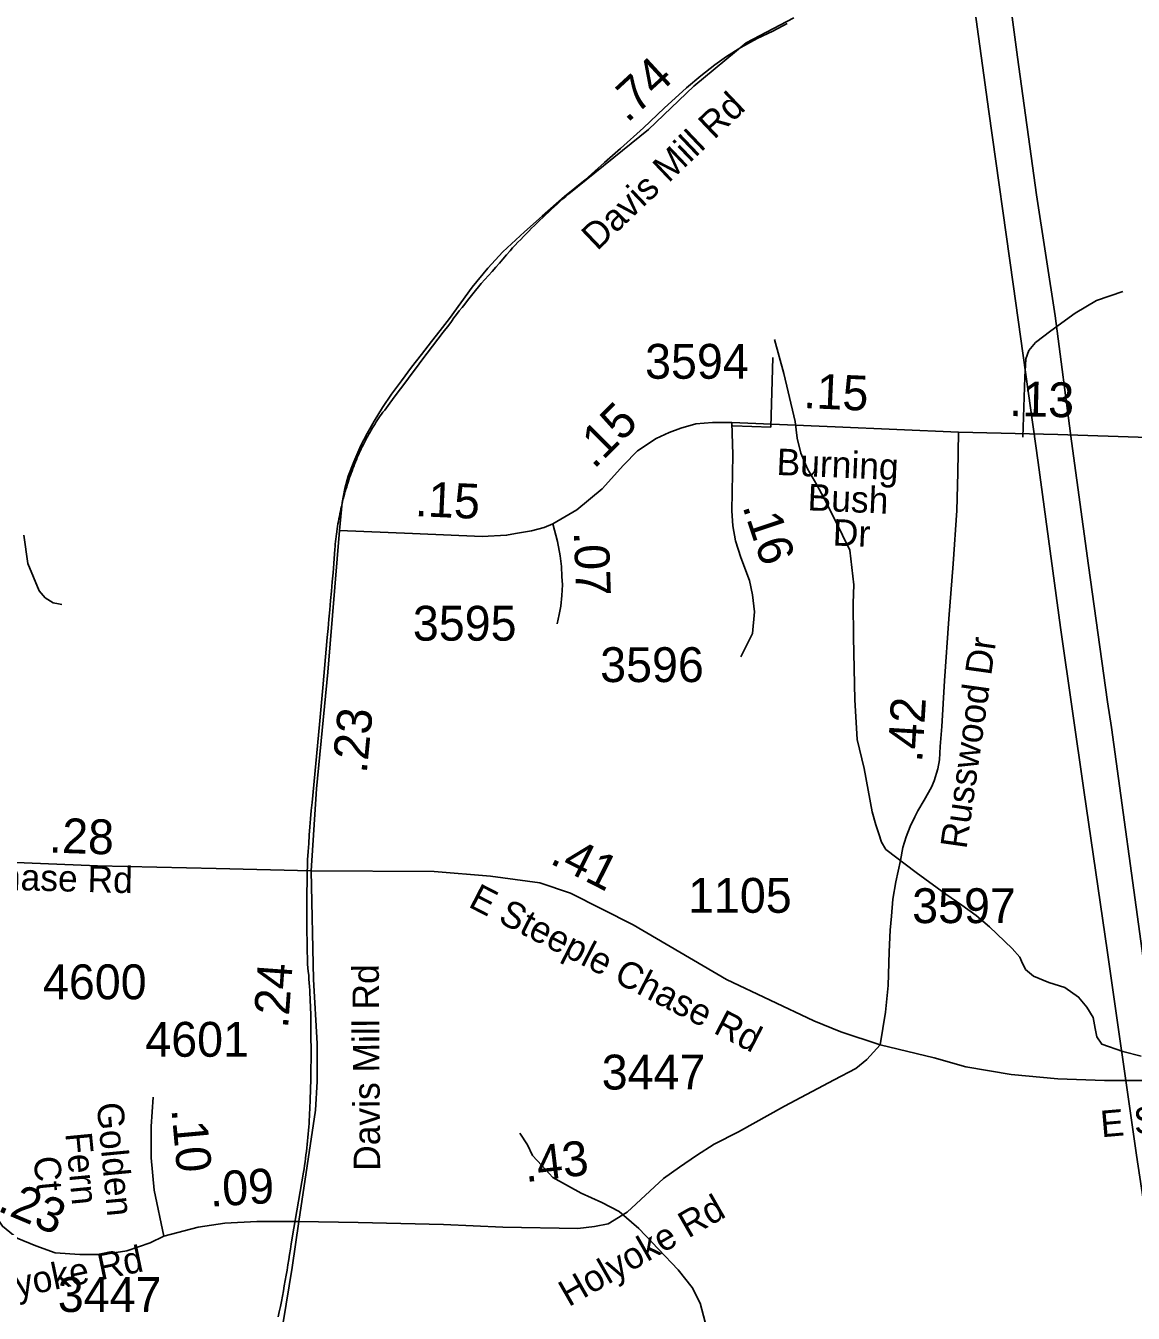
# Model space of a CAD drawing. Extents: x 1662474 to 1856135, y 779280 to 917889.
# Drawn here: x 1763739 to 1767712, y 801635 to 806253 of the extents above; entities that cross this region are included whole.
import ezdxf

# ---------------------------------------------------------------- set-up
doc = ezdxf.new("R2010")
doc.units = 0
for name, color, linetype in [('Exist Boundary Political City Limit New', 7, 'Continuous'), ('Exist Hydrographic Misc Water Feature', 7, 'Continuous'), ('Exist Road Non-System Type 51', 7, 'Continuous'), ('Exist Road Secondary Mileage Hundredths English Label', 7, 'Continuous'), ('Exist Road Secondary Mileage Tenths English Label', 7, 'Continuous'), ('Exist Road Secondary Type 20 Attributed', 7, 'Continuous'), ('Exist Road Secondary Type 51 Attributed', 7, 'Continuous'), ('Exist Road Secondary Type 51 Label', 7, 'Continuous'), ('Exist Road Secondary Type 51 Number Label', 7, 'Continuous'), ('Exist Utilities Electrical Transmission Line', 7, 'Continuous'), ('Map Preparation Boundary City Limit Buffer Line', 7, 'Continuous')]:
    doc.layers.add(name, color=color, linetype=linetype)

msp = doc.modelspace()

# ---------------------------------------------------------------- linework, layer by layer
at = {"layer": 'Exist Boundary Political City Limit New'}
for points in [[(1766494.8, 806280.9), (1766323.5, 806191.1), (1766135.9, 806036), (1765972.8, 805880.9), (1765687.2, 805649.9), (1765676.6, 805640.8), (1765666.1, 805631.6), (1765655.8, 805622.2), (1765645.4, 805612.9), (1765635, 805603.6), (1765624.6, 805594.1), (1765614.4, 805584.6), (1765604.2, 805575), (1765594.1, 805565.4), (1765584, 805555.8), (1765574, 805546), (1765564, 805536.2), (1765554.1, 805526.4), (1765544.1, 805516.5), (1765534.4, 805506.6), (1765524.6, 805496.6), (1765514.9, 805486.5), (1765505.2, 805476.4), (1765495.6, 805466.2), (1765486.1, 805456), (1765476.6, 805445.8), (1765463.9, 805430.9), (1765451.1, 805416), (1765438.4, 805401.2), (1765425.5, 805386.5), (1765412.5, 805371.9), (1765399.6, 805357.2), (1765386.5, 805342.6), (1765373.4, 805328.1), (1765363.4, 805315.9), (1765353.4, 805303.8), (1765343.5, 805291.5), (1765333.6, 805279.2), (1765323.9, 805267), (1765314.1, 805254.6), (1765304.4, 805242.2), (1765294.8, 805229.8), (1765285.1, 805217.2), (1765275.6, 805204.8), (1765266.2, 805192.1), (1765256.9, 805179.5), (1765237.4, 805154.2), (1765218, 805128.9), (1765198.6, 805103.6), (1765179.4, 805078.2), (1765160.1, 805052.9), (1765141, 805027.4), (1765121.9, 805001.9), (1765102.9, 804976.2), (1765083.9, 804950.7), (1765064.9, 804925), (1765046.1, 804899.4), (1765027.2, 804873.6), (1765020.9, 804867.2), (1765015.9, 804860.2), (1765011.1, 804853.2), (1765006.4, 804846.1), (1765001.6, 804838.9), (1764997, 804831.9), (1764992.4, 804824.6), (1764987.9, 804817.4), (1764983.5, 804810.1)], [(1764983.5, 804810.1), (1764979.1, 804802.8), (1764974.9, 804795.4), (1764970.6, 804788), (1764966.5, 804780.5), (1764962.4, 804773.1), (1764958.4, 804765.5), (1764954.4, 804758), (1764950.6, 804750.4), (1764946.8, 804742.8), (1764943.1, 804735.1), (1764939.4, 804727.4), (1764935.9, 804719.6), (1764932.4, 804711.9), (1764928.9, 804704.1), (1764925.6, 804696.2), (1764922.2, 804688.4), (1764919.1, 804680.4), (1764915.9, 804672.5), (1764912.9, 804664.6), (1764909.9, 804656.6), (1764907, 804648.6), (1764904.1, 804640.5), (1764901.4, 804632.4), (1764898.8, 804624.4), (1764896.1, 804616.2), (1764893.6, 804608.1), (1764890.9, 804599.4), (1764888.2, 804590.7), (1764885.6, 804581.9), (1764883.2, 804573.1), (1764880.9, 804564.2), (1764878.5, 804555.4), (1764876.2, 804546.6), (1764874.1, 804537.7), (1764871.9, 804528.8), (1764869.9, 804519.9), (1764868, 804510.9), (1764866.1, 804502), (1764864.4, 804493), (1764862.6, 804484.1), (1764861, 804475.1), (1764859.4, 804466.1), (1764858, 804457), (1764856.6, 804448), (1764855.2, 804438.9), (1764854.9, 804436.5), (1764854, 804429.9), (1764852.9, 804420.9), (1764851.9, 804411.8), (1764850.9, 804402.7), (1764849.9, 804393.6), (1764849.1, 804384.5), (1764848.4, 804375.4), (1764844.5, 804324.4), (1764841.8, 804291), (1764838.9, 804257.8), (1764836.1, 804224.4), (1764833.1, 804191.2), (1764830.1, 804157.9), (1764826.9, 804124.6), (1764823.8, 804091.4), (1764820.5, 804058.1), (1764804.9, 803877.9), (1764793.5, 803746.9), (1764766.4, 803466.9), (1764763.9, 803437.6), (1764761.4, 803408.2), (1764758.9, 803378.9), (1764756.6, 803349.6), (1764754.4, 803320.2), (1764752.1, 803290.9), (1764750.1, 803261.6), (1764747.6, 803129.4), (1764747.6, 803107.4), (1764747.5, 803085.4), (1764747.6, 803063.4), (1764747.6, 803041.4), (1764747.9, 803019.4), (1764748.1, 802997.4), (1764748.5, 802975.4), (1764748.9, 802953.4), (1764749.4, 802931.4), (1764750, 802909.2), (1764750.6, 802887.2), (1764751.9, 802873.9), (1764753.1, 802860.4), (1764754.4, 802846.9), (1764755.4, 802833.4), (1764756.4, 802819.9), (1764757.4, 802806.4), (1764758.1, 802792.9), (1764758.9, 802779.4), (1764759.6, 802765.8), (1764760.2, 802752.2), (1764760.9, 802738.8), (1764761.2, 802725.2), (1764761.6, 802711.7), (1764762, 802698.1), (1764762.2, 802684.6)], [(1764762.2, 802684.6), (1764762.4, 802671), (1764762.5, 802657.5), (1764762.5, 802644), (1764762.4, 802630.4), (1764762.6, 802612), (1764762.8, 802593.6), (1764762.9, 802575.2), (1764762.9, 802556.9), (1764762.8, 802538.4), (1764762.6, 802520), (1764762.4, 802501.7), (1764762.1, 802483.2), (1764761.6, 802464.9), (1764761.2, 802446.4), (1764760.8, 802428.1), (1764760.1, 802409.7), (1764759.4, 802391.2), (1764759, 802378.7), (1764758.5, 802366.1), (1764757.9, 802353.5), (1764757.2, 802340.9), (1764756.5, 802328.2), (1764755.6, 802315.7), (1764754.8, 802303.1), (1764753.8, 802290.6), (1764752.6, 802278), (1764751.6, 802265.4), (1764750.4, 802252.9), (1764749.1, 802240.4), (1764747.6, 802227.8), (1764746.2, 802215.2), (1764744.6, 802202.8), (1764743.1, 802190.2), (1764741.4, 802177.8), (1764739.6, 802165.2), (1764737.8, 802152.8), (1764735.9, 802140.4), (1764712.2, 802001.5), (1764701.5, 801940), (1764691.6, 801883.4), (1764688.8, 801864.7), (1764685.9, 801845.9), (1764682.9, 801827.1), (1764679.9, 801808.4), (1764676.9, 801789.6), (1764673.6, 801770.9), (1764670.4, 801752.2), (1764667, 801733.4), (1764663.6, 801714.8), (1764660.1, 801696.1), (1764656.5, 801677.4), (1764652.9, 801658.9), (1764649.1, 801640.2), (1764645.2, 801621.6)]]:
    msp.add_lwpolyline(points, dxfattribs=at)
at = {"layer": 'Exist Hydrographic Misc Water Feature'}
for points in [[(1766425.5, 805128), (1766458.5, 805005.7), (1766474.1, 804939.6), (1766499.1, 804833.4), (1766506.7, 804773.3), (1766520.2, 804719.2), (1766543.8, 804663), (1766577.2, 804606.6), (1766610.8, 804544.4), (1766669.9, 804425.9), (1766695.5, 804371.6), (1766710.5, 804247.5), (1766707.8, 804181.5), (1766708.9, 804059.5), (1766713, 803835.3), (1766722, 803693.3), (1766747, 803589), (1766775.7, 803432.8), (1766789.4, 803386.6), (1766799.1, 803354.5), (1766808.9, 803324.4), (1766824.7, 803298.3), (1766934, 803215.4), (1767039.4, 803138.5), (1767097, 803098), (1767148.9, 803061.6), (1767196.5, 803021.2), (1767277.9, 802942.5), (1767305.6, 802912.2), (1767311.5, 802898.2), (1767325.2, 802868.1), (1767355, 802843.8), (1767408.9, 802821.5), (1767466.7, 802802.9), (1767516.4, 802768.5), (1767546.3, 802732.3), (1767568, 802696.1), (1767575.6, 802656), (1767581.4, 802625.9), (1767599, 802599.7), (1767674.9, 802573.1), (1767740.9, 802556.6)], [(1763869.1, 804176.8), (1763857.2, 804178.9), (1763837.3, 804183.1), (1763809.4, 804201.3), (1763787.5, 804225.5), (1763746.5, 804323.9), (1763733.1, 804426)], [(1765512, 802280.8), (1765539.7, 802238.6), (1765557.5, 802200.5), (1765591.1, 802164.2), (1765630.7, 802121.8), (1765732.2, 802065), (1765806, 802032.4), (1765867.7, 801999.9), (1765939.3, 801939.2), (1766080, 801790), (1766129.6, 801727.6), (1766159.1, 801671.4), (1766176.5, 801603.2)]]:
    msp.add_lwpolyline(points, dxfattribs=at)
at = {"layer": 'Exist Road Non-System Type 51'}
for p in [(1766419.6, 805063.1), (1766275.6, 804817.4)]:
    msp.add_line(p, (1766411.9, 804812.8), dxfattribs=at)
msp.add_lwpolyline([(1767674.8, 805300.1), (1767580.9, 805267), (1767504.1, 805222.2), (1767416.8, 805158.9), (1767361.4, 805116.4), (1767337.5, 805088.6), (1767327, 805057.9), (1767322.9, 804992), (1767316.5, 804777.2)], dxfattribs=at)
at = {"layer": 'Exist Road Secondary Type 20 Attributed'}
msp.add_lwpolyline([(1766804.2, 802597.5), (1766757, 802545.2), (1766716.9, 802512.2), (1766639, 802472), (1766461.8, 802377.6), (1766296.5, 802285.6), (1766209.2, 802240.8), (1766145.4, 802200.6), (1766084, 802158.2), (1766027.3, 802118), (1765897.4, 801997.7), (1765829, 801955.2), (1765779.4, 801945.8), (1765720.3, 801938.7), (1765451.1, 801943.4), (1765238.6, 801952.8), (1764931.6, 801959.9), (1764719, 801964.3)], dxfattribs=at)
at = {"layer": 'Exist Road Secondary Type 51 Attributed'}
for points in [[(1766470.8, 806261.1), (1766419.4, 806234), (1766363.1, 806207.2), (1766305, 806174.9), (1766253.5, 806143.1), (1766211.2, 806112.8), (1766161.4, 806072.8), (1766109.4, 806030.5), (1766029.4, 805956.7), (1765955.8, 805886.6), (1765873.2, 805813.1), (1765815.7, 805762.1), (1765745.9, 805700.2), (1765672.1, 805640), (1765592.2, 805569.7), (1765528.4, 805513.6), (1765450.4, 805441.7), (1765396.7, 805383.4), (1765340.9, 805315.6), (1765260.1, 805203.3), (1765226.1, 805160), (1765195.1, 805120.9), (1765159.4, 805073.1), (1765123.6, 805027.9), (1765087.5, 804979), (1765051.8, 804930.9), (1765019.3, 804883.3), (1764989.7, 804834.7), (1764963.9, 804790.5), (1764942, 804746.7), (1764916.2, 804688.4), (1764896.1, 804636.7), (1764884.4, 804592.6), (1764874.5, 804542.6), (1764865, 804442.9)], [(1765629.7, 804466), (1765716.7, 804516.8), (1765807.7, 804592.3), (1765883.3, 804676.7), (1765934.4, 804727.7), (1766001, 804772.1), (1766047.6, 804794.3), (1766089.9, 804809.9), (1766143.2, 804825.4), (1766203.1, 804829.8), (1766272, 804829.8)], [(1766272, 804829.8), (1766642.5, 804814.3), (1767085.4, 804794.7)], [(1766272, 804829.8), (1766276, 804713.4), (1766272.4, 804512.6), (1766276, 804458.8), (1766285, 804405), (1766304.7, 804345.9), (1766335.2, 804263.4), (1766346, 804211.4), (1766353.2, 804150.4), (1766346, 804073.3), (1766304.7, 803989.1)], [(1767085.4, 804794.7), (1767082.6, 804649), (1767079.9, 804513.7), (1767066.2, 804323.3), (1767050.6, 804125.4), (1767035.3, 803903.2), (1767025.4, 803739.3), (1767019.7, 803667.2), (1767017.7, 803619.3), (1767011.8, 803587.2), (1766998.4, 803544.2), (1766988.5, 803521.7), (1766961.9, 803475), (1766940.1, 803437.1), (1766928.2, 803415), (1766912.4, 803380.8), (1766897.2, 803343.4), (1766886.2, 803304.9), (1766876.8, 803259.1), (1766860.4, 803182.7), (1766849.3, 803119.9), (1766844.8, 803058.9), (1766840.8, 803008.8), (1766836.9, 802930.7), (1766833.2, 802810.7), (1766823.5, 802714.6), (1766804.2, 802597.5)], [(1767085.4, 804794.7), (1767441.2, 804786.7), (1767766.1, 804776)], [(1764865, 804442.9), (1764822.6, 803934.8), (1764782.2, 803515.3), (1764762.9, 803221.3)], [(1764865, 804442.9), (1765126.6, 804432.2), (1765376.4, 804420.7), (1765464.3, 804425.3), (1765496.7, 804431.2), (1765553.3, 804441.3), (1765598.7, 804453.6), (1765629.7, 804466)], [(1765629.7, 804466), (1765646.6, 804403.4), (1765656.4, 804351.7), (1765660.8, 804313.5), (1765662.1, 804277.1), (1765664.7, 804247.5), (1765662.7, 804209.5), (1765658.9, 804171.5), (1765653.1, 804141.4), (1765645.2, 804107.4)], [(1764762.9, 803221.3), (1764422.9, 803230.4), (1763996.7, 803239.5), (1763674.9, 803253), (1763232.6, 803272.2)], [(1764762.9, 803221.3), (1764771.9, 802832.2), (1764784.5, 802602.5), (1764784.5, 802466.2), (1764779.4, 802362.7), (1764719, 801964.3)], [(1766804.2, 802597.5), (1766663.1, 802644.5), (1766566, 802684.1), (1766252.8, 802831.5), (1765918.1, 803028.3), (1765693.7, 803141.2), (1765583.6, 803179), (1765406.1, 803202.5), (1765204.6, 803218.9), (1764762.9, 803221.3)], [(1768973, 802610.9), (1768879, 802590.9), (1768573.4, 802556.1), (1768334.3, 802524.6), (1767999.5, 802485.8), (1767815.4, 802469.5), (1767609.6, 802469.5), (1767441.8, 802475), (1767273.9, 802491.2), (1767111.5, 802518.2), (1766997.8, 802550.7), (1766804.2, 802597.5)], [(1764235.3, 801911.7), (1764186.2, 801887.1), (1764101.8, 801859), (1764017.5, 801845), (1763933.2, 801845), (1763845.4, 801852), (1763775.2, 801876.6), (1763708.4, 801904.6), (1763655.7, 801946.8), (1763627.6, 801988.9), (1763613.6, 802031), (1763610.1, 802094.2), (1763613.6, 802181.9), (1763613.6, 802339.9), (1763603.1, 802396.1), (1763585.5, 802455.7), (1763543.3, 802543.5)], [(1764235.3, 801911.7), (1764200.2, 802076.6), (1764189.7, 802192.5), (1764189.7, 802304.8), (1764196.7, 802410.1)], [(1764719, 801964.3), (1764695.5, 801799.3), (1764673.5, 801667.5), (1764652.1, 801535.3), (1764627.4, 801388.1), (1764600.6, 801233.1), (1764549.2, 800946.9), (1764503.6, 800672.8), (1764472.2, 800504.7), (1764428.5, 800258.5), (1764406.5, 800130.3), (1764385, 799978.4), (1764357.3, 799794.2), (1764331.6, 799594.2), (1764317.9, 799500.2), (1764298.1, 799333.6), (1764278.7, 799187.9), (1764250.8, 798962.7), (1764229.4, 798783.6), (1764200, 798515.7), (1764172.3, 798249.4), (1764144.7, 798005.4), (1764115.4, 797743.1), (1764085.8, 797483.1)], [(1764719, 801964.3), (1764569, 801964.3), (1764453.1, 801957.3), (1764358.3, 801943.3), (1764235.3, 801911.7)]]:
    msp.add_lwpolyline(points, dxfattribs=at)
at = {"layer": 'Exist Utilities Electrical Transmission Line'}
for points in [[(1767797, 811115.8), (1767675.9, 810635.2), (1767554.8, 810136.4), (1767457.3, 809731.7), (1767332.1, 809226.8), (1767199.7, 808688.3), (1767084.4, 808215.7), (1767033.6, 808011.3), (1767096.3, 807559.3), (1767181.6, 806961.5), (1767242.2, 806554), (1767296.5, 806140.3), (1767365.2, 805646.2), (1767431.9, 805212.9), (1767490.7, 804763), (1767551.2, 804317.1), (1767620, 803827.3), (1767634.5, 803735.4), (1767747.3, 802907.9), (1767806.3, 802452.1), (1767898, 801828.6), (1767993.7, 801192.9)], [(1767634.1, 810982.9), (1767540, 810632.7), (1767432.4, 810233.8), (1767321.1, 809796.9), (1767174.6, 809214.3), (1767084.6, 808855.7), (1766988.8, 808471), (1766891.3, 808084.4), (1766976.5, 807526.7), (1767041.3, 807069.1), (1767112.1, 806545.1), (1767193.7, 805945.4), (1767281.5, 805325.9), (1767370.9, 804686.4), (1767450.8, 804094.6), (1767535.9, 803503), (1767619.2, 802937.1), (1767723.7, 802201.4), (1767811.1, 801625.9)]]:
    msp.add_lwpolyline(points, dxfattribs=at)
at = {"layer": 'Map Preparation Boundary City Limit Buffer Line'}
for points in [[(1766494.8, 806280.9), (1766323.5, 806191.1), (1766135.9, 806036), (1765972.8, 805880.9), (1765687.2, 805649.9), (1765676.6, 805640.8), (1765666.1, 805631.6), (1765655.8, 805622.2), (1765645.4, 805612.9), (1765635, 805603.6), (1765624.6, 805594.1), (1765614.4, 805584.6), (1765604.2, 805575), (1765594.1, 805565.4), (1765584, 805555.8), (1765574, 805546), (1765564, 805536.2), (1765554.1, 805526.4), (1765544.1, 805516.5), (1765534.4, 805506.6), (1765524.6, 805496.6), (1765514.9, 805486.5), (1765505.2, 805476.4), (1765495.6, 805466.2), (1765486.1, 805456), (1765476.6, 805445.8), (1765463.9, 805430.9), (1765451.1, 805416), (1765438.4, 805401.2), (1765425.5, 805386.5), (1765412.5, 805371.9), (1765399.6, 805357.2), (1765386.5, 805342.6), (1765373.4, 805328.1), (1765363.4, 805315.9), (1765353.4, 805303.8), (1765343.5, 805291.5), (1765333.6, 805279.2), (1765323.9, 805267), (1765314.1, 805254.6), (1765304.4, 805242.2), (1765294.8, 805229.8), (1765285.1, 805217.2), (1765275.6, 805204.8), (1765266.2, 805192.1), (1765256.9, 805179.5), (1765237.4, 805154.2), (1765218, 805128.9), (1765198.6, 805103.6), (1765179.4, 805078.2), (1765160.1, 805052.9), (1765141, 805027.4), (1765121.9, 805001.9), (1765102.9, 804976.2), (1765083.9, 804950.7), (1765064.9, 804925), (1765046.1, 804899.4), (1765027.2, 804873.6), (1765020.9, 804867.2), (1765015.9, 804860.2), (1765011.1, 804853.2), (1765006.4, 804846.1), (1765001.6, 804838.9), (1764997, 804831.9), (1764992.4, 804824.6), (1764987.9, 804817.4), (1764983.5, 804810.1)], [(1764983.5, 804810.1), (1764979.1, 804802.8), (1764974.9, 804795.4), (1764970.6, 804788), (1764966.5, 804780.5), (1764962.4, 804773.1), (1764958.4, 804765.5), (1764954.4, 804758), (1764950.6, 804750.4), (1764946.8, 804742.8), (1764943.1, 804735.1), (1764939.4, 804727.4), (1764935.9, 804719.6), (1764932.4, 804711.9), (1764928.9, 804704.1), (1764925.6, 804696.2), (1764922.2, 804688.4), (1764919.1, 804680.4), (1764915.9, 804672.5), (1764912.9, 804664.6), (1764909.9, 804656.6), (1764907, 804648.6), (1764904.1, 804640.5), (1764901.4, 804632.4), (1764898.8, 804624.4), (1764896.1, 804616.2), (1764893.6, 804608.1), (1764890.9, 804599.4), (1764888.2, 804590.7), (1764885.6, 804581.9), (1764883.2, 804573.1), (1764880.9, 804564.2), (1764878.5, 804555.4), (1764876.2, 804546.6), (1764874.1, 804537.7), (1764871.9, 804528.8), (1764869.9, 804519.9), (1764868, 804510.9), (1764866.1, 804502), (1764864.4, 804493), (1764862.6, 804484.1), (1764861, 804475.1), (1764859.4, 804466.1), (1764858, 804457), (1764856.6, 804448), (1764855.2, 804438.9), (1764854.9, 804436.5), (1764854, 804429.9), (1764852.9, 804420.9), (1764851.9, 804411.8), (1764850.9, 804402.7), (1764849.9, 804393.6), (1764849.1, 804384.5), (1764848.4, 804375.4), (1764844.5, 804324.4), (1764841.8, 804291), (1764838.9, 804257.8), (1764836.1, 804224.4), (1764833.1, 804191.2), (1764830.1, 804157.9), (1764826.9, 804124.6), (1764823.8, 804091.4), (1764820.5, 804058.1), (1764804.9, 803877.9), (1764793.5, 803746.9), (1764766.4, 803466.9), (1764763.9, 803437.6), (1764761.4, 803408.2), (1764758.9, 803378.9), (1764756.6, 803349.6), (1764754.4, 803320.2), (1764752.1, 803290.9), (1764750.1, 803261.6), (1764747.6, 803129.4), (1764747.6, 803107.4), (1764747.5, 803085.4), (1764747.6, 803063.4), (1764747.6, 803041.4), (1764747.9, 803019.4), (1764748.1, 802997.4), (1764748.5, 802975.4), (1764748.9, 802953.4), (1764749.4, 802931.4), (1764750, 802909.2), (1764750.6, 802887.2), (1764751.9, 802873.9), (1764753.1, 802860.4), (1764754.4, 802846.9), (1764755.4, 802833.4), (1764756.4, 802819.9), (1764757.4, 802806.4), (1764758.1, 802792.9), (1764758.9, 802779.4), (1764759.6, 802765.8), (1764760.2, 802752.2), (1764760.9, 802738.8), (1764761.2, 802725.2), (1764761.6, 802711.7), (1764762, 802698.1), (1764762.2, 802684.6)], [(1764762.2, 802684.6), (1764762.4, 802671), (1764762.5, 802657.5), (1764762.5, 802644), (1764762.4, 802630.4), (1764762.6, 802612), (1764762.8, 802593.6), (1764762.9, 802575.2), (1764762.9, 802556.9), (1764762.8, 802538.4), (1764762.6, 802520), (1764762.4, 802501.7), (1764762.1, 802483.2), (1764761.6, 802464.9), (1764761.2, 802446.4), (1764760.8, 802428.1), (1764760.1, 802409.7), (1764759.4, 802391.2), (1764759, 802378.7), (1764758.5, 802366.1), (1764757.9, 802353.5), (1764757.2, 802340.9), (1764756.5, 802328.2), (1764755.6, 802315.7), (1764754.8, 802303.1), (1764753.8, 802290.6), (1764752.6, 802278), (1764751.6, 802265.4), (1764750.4, 802252.9), (1764749.1, 802240.4), (1764747.6, 802227.8), (1764746.2, 802215.2), (1764744.6, 802202.8), (1764743.1, 802190.2), (1764741.4, 802177.8), (1764739.6, 802165.2), (1764737.8, 802152.8), (1764735.9, 802140.4), (1764712.2, 802001.5), (1764701.5, 801940), (1764691.6, 801883.4), (1764688.8, 801864.7), (1764685.9, 801845.9), (1764682.9, 801827.1), (1764679.9, 801808.4), (1764676.9, 801789.6), (1764673.6, 801770.9), (1764670.4, 801752.2), (1764667, 801733.4), (1764663.6, 801714.8), (1764660.1, 801696.1), (1764656.5, 801677.4), (1764652.9, 801658.9), (1764649.1, 801640.2), (1764645.2, 801621.6)]]:
    msp.add_lwpolyline(points, dxfattribs=at)

# ---------------------------------------------------------------- texts
at = {"layer": 'Exist Road Secondary Mileage Hundredths English Label'}
for s, rotation, p in [('.15', 357.465, (1766527.7, 804882)), ('.13', 358.7036, (1767266.6, 804853.1)), ('.15', 44.9802, (1765778, 804659.8)), ('.15', 357.379, (1765134.1, 804494.4)), ('.16', 288.4466, (1766309.5, 804529.1)), ('.42', 86.544, (1766954.9, 803608.7)), ('.41', 333.3165, (1765615.3, 803250.5)), ('.24', 85.872, (1764680.2, 802654.4)), ('.10', 275.1976, (1764261.9, 802366.6)), ('.43', 6.8384, (1765532.7, 802104.7)), ('.09', 3.4662, (1764401.7, 802016.8)), ('.23', 337.1802, (1763633.7, 802003.9))]:
    msp.add_text(s, height=125, rotation=rotation, dxfattribs=at).set_placement(p)
at = {"layer": 'Exist Road Secondary Mileage Tenths English Label'}
for s, rotation, p in [('.74', 42.6912, (1765897.3, 805901.8)), ('.07', 272.0443, (1765705.6, 804437.5)), ('.23', 84.504, (1764962.3, 803568.5)), ('.28', 358.1652, (1763821.7, 803287.3))]:
    msp.add_text(s, height=125, rotation=rotation, dxfattribs=at).set_placement(p)
at = {"layer": 'Exist Road Secondary Type 51 Label'}
for s, rotation, p in [('Davis Mill Rd', 43.5875, (1765789.3, 805443.4)), ('Burning ', 357.496, (1766431.4, 804641.9)), ('Bush', 357.496, (1766542.7, 804515)), (' Dr', 357.496, (1766597.6, 804390.4)), ('Russwood Dr', 81.9051, (1767114, 803297.5)), ('E Steeple Chase Rd', 358.4869, (1762971.7, 803171.7)), ('E Steeple Chase Rd', 332.7589, (1765323.3, 803094.6)), ('Davis Mill Rd', 90.4006, (1765011, 802145.8)), ('E Steeple Chase Rd', 4.985, (1767598.6, 802265.7)), ('Golden', 275.4892, (1763993.6, 802387)), (' Fern', 275.4892, (1763878, 802315)), (' Ct', 275.4892, (1763763.7, 802229.4)), ('Holyoke Rd', 29.8665, (1765687.1, 801656.1)), ('Holyoke Rd', 11.7716, (1763523.9, 801652.2))]:
    msp.add_text(s, height=95, rotation=rotation, dxfattribs=at).set_placement(p)
at = {"layer": 'Exist Road Secondary Type 51 Number Label'}
for s, p in [('3594', (1765961.1, 804986.7)), ('3595', (1765128.2, 804047.2)), ('3596', (1765800, 803898.7)), ('1105', (1766115.2, 803071.1)), ('3597', (1766919.2, 803034.1)), ('4600', (1763801.2, 802761)), ('4601', (1764168.3, 802554.8)), ('3447', (1765805.6, 802437.3)), ('3447', (1763854.5, 801639.2))]:
    msp.add_text(s, height=125, dxfattribs=at).set_placement(p)

doc.saveas('drawing.dxf')
